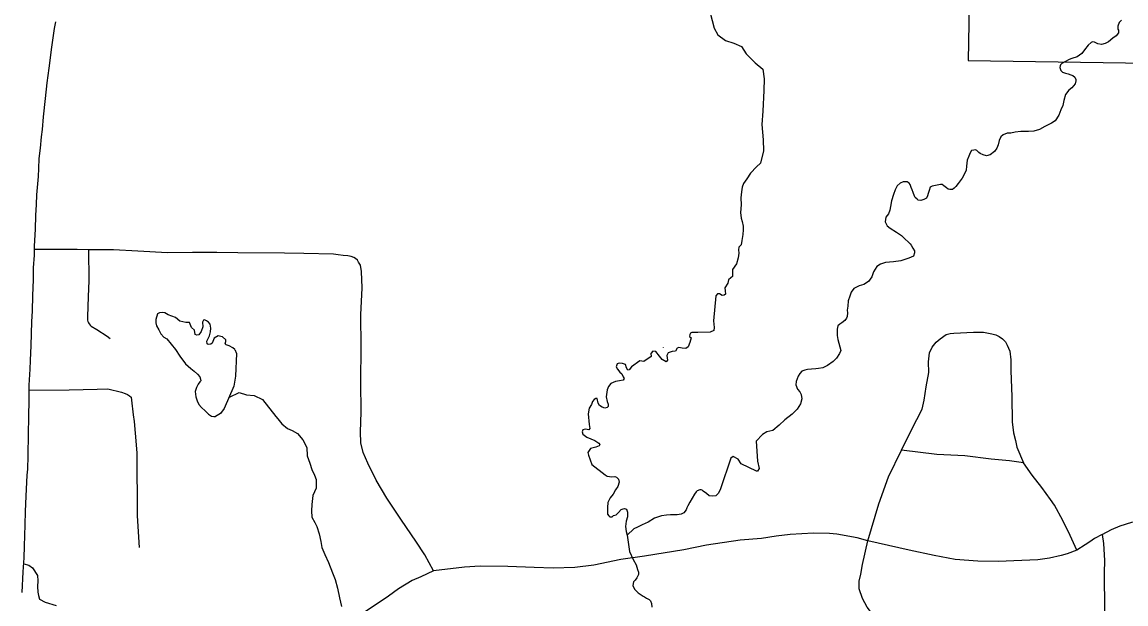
# Model space of a CAD drawing. Extents: x 61396 to 64680, y 55472 to 57605.
# Drawn here: x 63042.5 to 63267.3, y 56211.6 to 56330.1 of the extents above; entities that cross this region are included whole.
import ezdxf

# ---------------------------------------------------------------- set-up
doc = ezdxf.new("R2010")
doc.units = 0
for name, color, linetype in [('15', 7, 'Continuous'), ('33', 7, 'Continuous'), ('34', 7, 'Continuous'), ('35', 7, 'Continuous'), ('46', 7, 'Continuous'), ('6', 7, 'Continuous')]:
    doc.layers.add(name, color=color, linetype=linetype)

msp = doc.modelspace()

# ---------------------------------------------------------------- linework, layer by layer
at = {"layer": '15'}
msp.add_lwpolyline([(63049.26, 56330.12), (63049.04, 56328.76), (63048.49, 56324.99), (63047.93, 56320.67), (63047.55, 56317.72), (63047.18, 56314.52), (63046.75, 56310.78), (63046.54, 56308.23), (63046.37, 56306.7), (63046.16, 56304.37), (63045.92, 56302.3), (63045.82, 56300.26), (63045.74, 56298.6), (63045.65, 56297.16), (63045.44, 56294.89), (63045.33, 56292.91), (63045.18, 56290.71), (63045.12, 56287.91), (63044.94, 56284.44), (63044.91, 56282.59), (63044.75, 56280.06), (63044.72, 56277.56), (63044.61, 56274.37), (63044.56, 56271.23), (63044.42, 56269.13), (63044.34, 56266.57), (63044.26, 56264.22), (63044.15, 56261.15), (63044.04, 56259.37), (63043.88, 56256.11), (63043.83, 56253.22), (63043.8, 56249.63), (63043.72, 56246.21), (63043.64, 56241.77), (63043.55, 56239.03), (63043.42, 56237.82), (63043.23, 56233.52), (63043.13, 56230.39), (63043.07, 56227.68), (63042.91, 56223.32), (63042.8, 56220.99), (63042.64, 56218.14), (63042.45, 56213.93)], dxfattribs=at)
at = {"layer": '33'}
for points in [[(63056, 56283.71), (63053.69, 56283.73), (63051.19, 56283.79), (63047.36, 56283.75), (63044.92, 56283.74)], [(63061.1, 56283.67), (63056, 56283.71)], [(63126.25, 56218.33), (63124.48, 56221.57), (63122.68, 56224.4), (63119.77, 56228.67), (63116.8, 56233.13), (63114.6, 56236.81), (63112.88, 56240.26), (63111.94, 56242.42), (63111.47, 56244.38), (63111.39, 56246.65), (63111.54, 56250.65), (63111.47, 56256.72), (63111.54, 56263.97), (63111.5, 56270.43), (63111.74, 56275.99), (63111.62, 56279.25), (63111.4, 56280.6), (63111.03, 56281.2), (63110.78, 56281.61), (63110.36, 56281.91), (63110.06, 56282.14), (63109.51, 56282.33), (63108.8, 56282.44), (63107.88, 56282.54), (63106.84, 56282.67), (63105.9, 56282.81), (63099.89, 56282.95), (63095.94, 56283.02), (63086.42, 56283.11), (63082.15, 56283.16), (63077.17, 56283.16), (63072.09, 56283.11), (63066.04, 56283.4), (63061.1, 56283.67)], [(63221.6, 56242.9), (63223.6, 56247.01), (63225.77, 56251.27), (63226.23, 56253.1), (63226.65, 56255.77), (63227.16, 56258.7), (63227.11, 56260.91), (63227.27, 56262.74), (63227.86, 56263.87), (63228.65, 56264.87), (63229.49, 56265.58), (63230.66, 56266.46), (63231.53, 56266.67), (63232.28, 56266.75), (63236.25, 56266.96), (63238.3, 56266.92), (63240.01, 56266.62), (63240.8, 56266.42), (63241.47, 56266.08), (63242.18, 56265.54), (63242.8, 56264.96), (63243.1, 56264.25), (63243.68, 56263.08), (63243.85, 56261.28), (63243.85, 56259.11), (63244.1, 56253.73), (63244.14, 56248.64), (63244.43, 56246.43), (63244.81, 56244.84), (63245.06, 56243.51), (63246.46, 56240.34)], [(63214.76, 56224.44), (63217, 56231.97), (63218.97, 56237.48), (63221.6, 56242.9)], [(63246.46, 56240.34), (63243.59, 56240.74), (63239.89, 56241.08), (63234.47, 56241.75), (63228.76, 56242.04), (63221.6, 56242.9)], [(63257.33, 56222.57), (63255.92, 56225.49), (63254.43, 56228.56), (63252.75, 56231.68), (63251.94, 56232.88), (63250.21, 56235.28), (63248.19, 56237.82), (63246.46, 56240.34)], [(63262.47, 56225.76), (63264.34, 56226.72), (63266.1, 56227.47), (63268.48, 56228.23), (63271.31, 56228.74), (63274.32, 56229.14)], [(63214.76, 56224.44), (63212.57, 56225.05), (63208.45, 56225.78), (63206.9, 56225.95), (63203.67, 56226), (63198.9, 56225.74), (63196.06, 56225.4), (63193.05, 56224.92), (63188.71, 56224.54), (63181.91, 56223.55), (63177.27, 56222.6), (63169.23, 56221.31), (63164.41, 56220.62), (63158.9, 56219.46), (63155.08, 56219.03), (63150.65, 56218.86), (63146.78, 56219.03), (63141.44, 56219.21), (63135.77, 56219.29), (63132.59, 56219.08), (63126.25, 56218.33)], [(63262.47, 56225.76), (63260.91, 56224.9), (63259.96, 56224.26), (63258.99, 56223.59), (63257.33, 56222.57)], [(63262.47, 56225.76), (63262.72, 56223.9), (63262.92, 56220.46), (63262.89, 56217.89), (63262.97, 56210.36), (63262.89, 56204.4), (63262.69, 56200.16), (63262.64, 56198.88), (63262.64, 56198.26), (63262.83, 56197.6)], [(63228.68, 56194.46), (63228.19, 56196.26), (63227.63, 56197.52), (63227.07, 56198.41), (63226.29, 56199.26), (63225.18, 56200.38), (63220.87, 56204.61), (63218.05, 56206.99), (63216.19, 56208.88), (63214.63, 56210.92), (63213.66, 56212.7), (63213, 56214.67), (63212.96, 56216.23), (63213.29, 56217.64), (63213.66, 56219.65), (63214.76, 56224.44)], [(63257.33, 56222.57), (63255.31, 56221.79), (63254.11, 56221.46), (63251.71, 56220.93), (63249.38, 56220.59), (63246.1, 56220.4), (63241.29, 56220.26), (63237.13, 56220.31), (63232.51, 56220.63), (63228.26, 56221.42), (63223.13, 56222.57), (63214.76, 56224.44)], [(63126.25, 56218.33), (63123.67, 56217.14), (63121.94, 56216.36), (63119.14, 56214.68), (63117.08, 56213.18), (63115.01, 56211.76), (63108.98, 56207.71)]]:
    msp.add_lwpolyline(points, dxfattribs=at)
at = {"layer": '34'}
for points in [[(63056, 56283.71), (63056.04, 56277.48), (63055.97, 56274.15), (63055.82, 56270.13), (63055.81, 56269.37), (63055.87, 56269.07), (63055.98, 56268.84), (63056.14, 56268.62), (63056.36, 56268.34), (63056.58, 56268.16), (63057.68, 56267.5), (63059.78, 56266.12), (63060.4, 56265.62)], [(63043.84, 56255.09), (63052.09, 56255.16), (63057.8, 56255.34), (63059.96, 56255.4)], [(63059.96, 56255.4), (63062.74, 56254.68), (63063.45, 56254.45), (63063.92, 56254.23), (63064.36, 56253.98), (63064.67, 56253.67), (63064.77, 56253.07), (63065.08, 56250.12), (63065.3, 56248.77), (63065.52, 56246.38), (63065.84, 56242.33), (63065.9, 56229.55), (63066.31, 56223.11)]]:
    msp.add_lwpolyline(points, dxfattribs=at)
at = {"layer": '35'}
for points in [[(63182.29, 56333.22), (63183.44, 56328.81), (63184.18, 56327.49), (63185.75, 56326.33), (63187.42, 56325.76), (63189, 56325.12), (63189.99, 56323.58), (63191.79, 56321.79), (63193.35, 56320.49), (63193.62, 56318.52), (63193.53, 56316.11), (63193.35, 56311.94), (63193.13, 56309.21), (63193.44, 56306.12), (63193.49, 56303.84)], [(63266.43, 56330.45), (63265.92, 56330), (63265.63, 56329.21), (63265.68, 56328.61), (63265.78, 56328.43), (63265.8, 56327.9), (63265.29, 56327.25), (63264.62, 56326.79), (63263.74, 56326.07), (63263.07, 56325.74), (63262.36, 56325.52), (63261.6, 56325.65), (63261.29, 56325.8), (63260.9, 56325.98), (63260.53, 56326.06), (63260.25, 56325.89), (63259.62, 56325.34), (63258.9, 56324.43), (63258.3, 56323.69), (63257.35, 56323), (63256.27, 56322.68), (63255.72, 56322.48), (63254.25, 56321.64), (63253.95, 56321.38), (63253.92, 56321.16), (63253.84, 56320.82), (63254.02, 56320.23), (63254.37, 56319.86), (63254.97, 56319.67), (63255.54, 56319.56), (63256.11, 56319.33), (63256.46, 56319.18), (63256.87, 56318.85), (63257.11, 56318.36), (63257.12, 56318.14), (63256.98, 56317.48), (63256.32, 56316.68), (63255.69, 56316.22), (63255.03, 56315.32), (63254.63, 56314.11), (63254.42, 56313.07), (63254.08, 56312.22), (63253.61, 56311.1), (63252.9, 56309.98), (63252.14, 56309.49), (63250.79, 56308.78), (63249.72, 56308.18), (63248.54, 56307.89), (63247.45, 56307.82), (63245.92, 56307.77), (63244.77, 56307.67), (63243.87, 56307.48), (63243.1, 56307.42), (63242.3, 56307.08), (63241.84, 56306.69), (63241.49, 56305.93), (63241.27, 56305.1), (63241.02, 56304.38), (63240.54, 56303.7), (63239.63, 56303.01), (63238.91, 56302.86), (63238.25, 56303.06), (63237.65, 56303.32), (63237.36, 56303.5), (63237.14, 56303.74), (63236.97, 56303.89), (63236.66, 56304.04), (63236.31, 56303.99), (63235.85, 56303.92), (63235.55, 56303.47), (63235.3, 56302.77), (63234.98, 56301.98), (63234.8, 56300.72), (63234.77, 56299.93), (63234.36, 56299.01), (63233.95, 56298.31), (63233.12, 56297.18), (63232.64, 56296.6), (63232.34, 56296.28), (63232, 56295.99), (63231.41, 56296), (63231.09, 56296.08), (63230.74, 56296.32), (63230.49, 56296.5), (63230.23, 56296.74), (63229.88, 56296.98)], [(63193.49, 56303.84), (63192.86, 56301.33), (63192.05, 56300.57), (63190.85, 56299.32), (63190.1, 56298.17), (63189.44, 56297.2), (63189.16, 56296.48), (63189.02, 56295.54), (63188.89, 56294.27), (63188.91, 56292.84), (63188.8, 56291.32), (63188.94, 56290.16), (63189.13, 56289.49), (63189.33, 56288.53), (63189.33, 56287.78), (63189.25, 56286.79), (63189.05, 56285.6), (63188.97, 56284.69), (63188.44, 56284.22), (63188.39, 56283.72), (63188.44, 56283.03), (63188.31, 56282.09), (63187.98, 56280.84), (63187.17, 56279.72), (63187.14, 56278.91), (63187.17, 56278.27), (63186.8, 56277.97), (63186.33, 56277.6), (63186.22, 56276.92), (63185.58, 56275.98), (63185.65, 56275.34), (63185.72, 56274.69), (63185.45, 56274.46), (63185.04, 56274.39), (63184.5, 56274.76), (63184.13, 56274.76), (63183.79, 56274.32), (63183.32, 56269.26), (63183.42, 56267.88), (63183.39, 56267.3), (63182.65, 56266.96)], [(63229.88, 56296.98), (63229.56, 56297.03), (63227.86, 56296.69), (63227.43, 56296.43), (63227.2, 56295.79), (63227, 56295.16), (63226.9, 56294.72), (63226.69, 56294.24), (63226.17, 56293.94), (63225.52, 56293.76), (63225.02, 56293.81), (63224.77, 56293.99), (63224.41, 56294.35), (63224.24, 56294.62), (63224, 56295.34), (63223.76, 56295.89), (63223.56, 56296.42), (63223.35, 56297), (63223.18, 56297.28), (63222.96, 56297.43), (63222.74, 56297.55), (63222.4, 56297.54), (63221.9, 56297.52), (63221.31, 56297.25), (63220.71, 56296.73), (63220.3, 56295.9), (63219.96, 56294.95), (63219.56, 56293.68), (63219.32, 56292.51), (63219.19, 56291.79), (63218.94, 56291.06), (63218.37, 56290.35), (63218.28, 56289.38), (63218.65, 56288.61), (63219.29, 56288.1), (63220.57, 56287.27), (63221.59, 56286.61), (63222.27, 56285.95), (63223.04, 56285.28), (63223.36, 56284.95), (63223.59, 56284.65), (63223.92, 56284.06), (63224.25, 56283.51), (63224.27, 56283.1), (63224.04, 56282.41), (63223.06, 56281.97), (63221.48, 56281.47), (63219.99, 56281.27), (63218.31, 56281.11), (63217.29, 56280.8), (63216.56, 56280.3), (63215.88, 56279.21), (63215.57, 56278.2), (63214.86, 56277.27), (63213.91, 56276.67), (63212.98, 56276.39), (63211.88, 56275.79), (63211.31, 56275.08), (63211.06, 56274.29), (63210.71, 56273.34), (63210.63, 56272.24), (63210.56, 56271.39), (63210.58, 56270.89), (63210.54, 56270.11), (63210.4, 56269.79), (63210.07, 56269.31), (63209.47, 56268.82), (63209.01, 56268.58), (63208.64, 56268.23), (63208.51, 56267.56), (63208.5, 56266.84), (63208.49, 56266.25), (63208.65, 56265.44), (63209.22, 56263.18), (63208.96, 56262.57), (63208.37, 56261.61), (63207.65, 56260.93), (63206.52, 56260.14), (63205.57, 56259.7), (63204.7, 56259.51), (63204.14, 56259.49), (63203.24, 56259.4), (63202.46, 56259.31), (63201.93, 56259.17), (63201.31, 56258.99), (63200.89, 56258.5), (63200.54, 56257.99), (63200.11, 56256.85), (63200.07, 56256.22), (63200.41, 56255.29), (63200.9, 56254.81), (63201.17, 56254.23), (63201.32, 56253.35), (63201.04, 56252.34), (63200.37, 56251.22), (63199.34, 56250.25), (63197.82, 56249.07), (63196.7, 56248), (63195.36, 56246.89), (63194.14, 56246.64), (63193.3, 56246.07)], [(63085.84, 56263.4), (63085.43, 56263.76), (63084.67, 56264.16), (63084.03, 56264.36), (63083.87, 56264.52), (63083.99, 56265.05), (63083.99, 56265.35), (63083.28, 56265.99), (63082.96, 56266.07), (63082.39, 56266.16), (63081.61, 56265.74), (63081.16, 56264.71), (63080.92, 56264.47), (63080.4, 56264.41), (63080.19, 56264.55), (63080.11, 56265.11), (63080.66, 56266.21), (63080.88, 56267), (63080.95, 56267.73), (63080.76, 56268.56), (63080.43, 56268.94), (63080.05, 56269.23), (63079.64, 56269.42), (63079.4, 56269.37), (63079.24, 56268.99), (63079.3, 56268.02), (63078.98, 56267.09), (63078.47, 56266.42), (63078.1, 56266.33), (63077.74, 56266.45), (63077.59, 56267.37), (63077, 56267.9), (63076.57, 56268.87), (63076.24, 56268.9), (63075.82, 56268.87), (63074.63, 56269.16), (63073.7, 56269.89), (63072.97, 56270.21), (63072.22, 56270.47), (63071.52, 56270.87), (63071, 56270.96), (63070.45, 56270.9), (63070.07, 56270.67), (63069.7, 56269.51), (63069.69, 56268.82), (63069.87, 56268.2), (63070.3, 56267.43), (63070.74, 56266.57), (63071.35, 56265.93), (63071.93, 56265.55), (63072.87, 56264.48), (63073.75, 56263.39), (63074.61, 56262.01), (63075.79, 56260.45), (63076.85, 56259.55), (63077.56, 56258.98), (63078.2, 56258.37), (63078.69, 56257.8), (63078.8, 56257.39), (63078.88, 56256.99), (63078.7, 56256.79), (63078.34, 56256.34), (63077.99, 56255.67), (63077.73, 56254.88), (63077.87, 56253.73), (63078.14, 56252.92), (63078.45, 56252.22), (63079, 56251.61), (63079.74, 56250.94), (63080.45, 56250.22), (63081.03, 56249.8), (63081.52, 56249.75), (63081.86, 56249.76)], [(63182.65, 56266.96), (63180.11, 56266.87), (63178.9, 56266.83), (63178.65, 56266.7), (63178.49, 56266.43), (63178.42, 56266.08), (63178.73, 56265.75), (63178.49, 56264.81), (63178.12, 56263.96), (63177.67, 56263.62), (63176.91, 56263.66), (63176.23, 56263.79), (63175.93, 56263.64), (63175.56, 56263.05), (63174.88, 56262.98), (63174.04, 56262.71), (63173.83, 56262.21), (63173.94, 56261.26), (63173.67, 56260.89), (63172.82, 56261.33), (63172.28, 56262.04), (63171.57, 56262.98), (63170.93, 56263.05), (63170.56, 56262.58), (63170.63, 56261.97), (63169.11, 56260.96), (63168.29, 56261.09), (63166.63, 56259.89), (63166.1, 56259.28), (63165.88, 56259.17), (63165.61, 56259.66), (63165.35, 56260.34), (63164.78, 56260.53), (63164.11, 56260.6), (63163.69, 56260.45), (63163.47, 56259.89), (63163.73, 56259.4), (63164.22, 56258.76), (63164.6, 56258.42), (63164.9, 56257.85), (63165.12, 56257.48), (63164.93, 56257.14), (63164.18, 56257.02), (63163.35, 56256.87), (63162.41, 56256.5), (63161.92, 56255.86), (63161.62, 56255.18), (63161.44, 56253.76), (63161.66, 56252.84), (63161.83, 56252.29), (63161.85, 56251.82), (63161.63, 56251.59), (63161.19, 56251.46), (63160.61, 56251.65), (63160.11, 56251.98), (63159.8, 56252.48), (63159.58, 56253.4), (63159.33, 56253.42), (63159.02, 56253.2), (63158.66, 56252.79), (63158.47, 56252.18), (63157.97, 56251.46), (63157.75, 56250.32), (63157.97, 56248.13), (63158.11, 56247.3), (63157.91, 56247.02), (63157.25, 56247.16), (63156.67, 56247.02), (63156.53, 56246.66), (63156.67, 56246.16), (63157.5, 56245.55), (63159.15, 56244.86), (63159.97, 56244.35), (63160.13, 56244.05), (63159.99, 56243.78), (63159.32, 56243.51), (63158.27, 56243.21), (63157.73, 56242.43), (63157.87, 56241.9), (63158.54, 56240.01), (63161.27, 56237.88), (63161.66, 56237.58), (63162.13, 56237.51), (63162.57, 56237.49), (63163.19, 56237.51), (63163.57, 56237.4), (63163.96, 56236.98), (63164.07, 56236.38), (63163.79, 56235.53), (63163.35, 56234.79), (63162.88, 56233.93), (63162.28, 56233.16), (63161.78, 56232.24), (63161.69, 56231.2), (63161.72, 56230.45)], [(63085.84, 56263.4), (63086.18, 56262.59), (63085.93, 56257.96), (63085.63, 56255.91), (63083.61, 56251.37), (63082.92, 56250.39), (63081.86, 56249.76)], [(63173.08, 56263.87), (63173.03, 56263.82)], [(63084.75, 56253.72), (63086.67, 56254.63), (63088.18, 56254.18), (63089.72, 56254.04), (63091.46, 56253.2), (63094.14, 56249.75), (63094.6, 56249.3), (63095.35, 56248.29), (63096.54, 56247.3), (63097.52, 56246.89), (63098.57, 56246.3), (63099.68, 56245), (63100.45, 56243.46), (63100.54, 56241.77), (63101.06, 56240.25), (63101.48, 56238.95), (63102.02, 56237.78), (63102.36, 56236.92), (63102.36, 56235.16), (63101.72, 56233.7), (63101.51, 56231.82), (63101.43, 56230.56), (63101.5, 56229.25), (63102.07, 56228.14), (63102.54, 56227.34), (63103.02, 56225.89), (63103.33, 56224.27), (63103.5, 56223.09), (63104.11, 56221.64), (63104.88, 56220), (63105.73, 56217.94), (63106.25, 56216.54), (63106.75, 56214.78), (63107.16, 56212.82), (63107.53, 56211.05)], [(63193.3, 56246.07), (63191.97, 56244.7), (63192.29, 56240.63), (63192.63, 56239.2), (63192.27, 56238.6), (63192.03, 56238.6), (63188.91, 56240.12), (63188.34, 56241.04), (63187.32, 56241.61), (63186.8, 56241.3), (63184.72, 56235.03), (63184.29, 56234.13), (63183.76, 56233.59), (63183.09, 56233.56), (63182.4, 56233.6), (63181.85, 56234.09), (63181.21, 56234.53), (63181.02, 56234.78), (63180.76, 56234.83), (63180.49, 56234.79), (63179.96, 56234.62), (63179.78, 56234.39), (63179.45, 56233.97), (63178.45, 56232.28), (63178.07, 56231.58), (63177.86, 56231.13), (63177.75, 56230.75), (63177.27, 56230.14), (63176.69, 56229.9), (63175.91, 56229.75), (63175.2, 56229.76), (63174.54, 56229.7), (63173.76, 56229.67), (63172.68, 56229.51), (63171.29, 56229.03), (63170, 56228.26), (63168.77, 56227.72), (63167.79, 56227.25), (63167.08, 56226.88), (63165.72, 56225.61)], [(63161.72, 56230.45), (63161.7, 56229.88), (63161.97, 56229.55), (63162.16, 56229.34), (63162.63, 56229.35), (63162.96, 56229.58), (63163.46, 56229.76), (63163.97, 56230.24), (63164.48, 56230.79), (63164.88, 56230.93), (63165.19, 56231.01), (63165.57, 56230.86), (63165.81, 56230.25), (63165.81, 56229.31), (63165.5, 56228.42), (63165.38, 56227.35), (63165.54, 56226.35), (63165.72, 56225.61), (63166.21, 56222.28), (63166.96, 56220.61), (63167.53, 56219.57), (63167.84, 56218.61), (63168.04, 56218.08), (63168.06, 56217.55), (63167.68, 56216.88), (63167.35, 56216.46), (63167.02, 56216.11), (63166.86, 56215.32), (63167.23, 56214.61), (63167.94, 56213.82), (63168.97, 56213.14), (63169.28, 56213.02), (63169.67, 56212.75), (63170.18, 56212.46), (63170.5, 56212.19), (63170.7, 56211.66), (63170.76, 56210.91)], [(63042.82, 56219.76), (63043.83, 56219.49), (63044.63, 56218.93), (63045.59, 56217.36), (63045.69, 56216.3), (63045.61, 56215.17), (63045.68, 56213.99), (63045.8, 56213.3), (63046.01, 56212.59), (63047.19, 56211.94), (63049.4, 56211.27)]]:
    msp.add_lwpolyline(points, dxfattribs=at)
at = {"layer": '46'}
msp.add_lwpolyline([(63059.96, 56255.4), (63062.74, 56254.68), (63063.45, 56254.45), (63063.92, 56254.23), (63064.36, 56253.98), (63064.67, 56253.67), (63064.77, 56253.07), (63065.08, 56250.12), (63065.3, 56248.77), (63065.52, 56246.38), (63065.84, 56242.33), (63065.9, 56229.55), (63066.31, 56223.11)], dxfattribs=at)
at = {"layer": '6'}
msp.add_lwpolyline([(63111.69, 56365.39), (63113.03, 56447.45), (63154.14, 56446.93), (63154.66, 56487.99), (63195.62, 56487.51), (63195.25, 56446.41), (63236.35, 56445.9), (63235.89, 56363.64), (63235.14, 56322.23), (63276.37, 56321.63), (63275.83, 56297.13)], dxfattribs=at)

doc.saveas('drawing.dxf')
